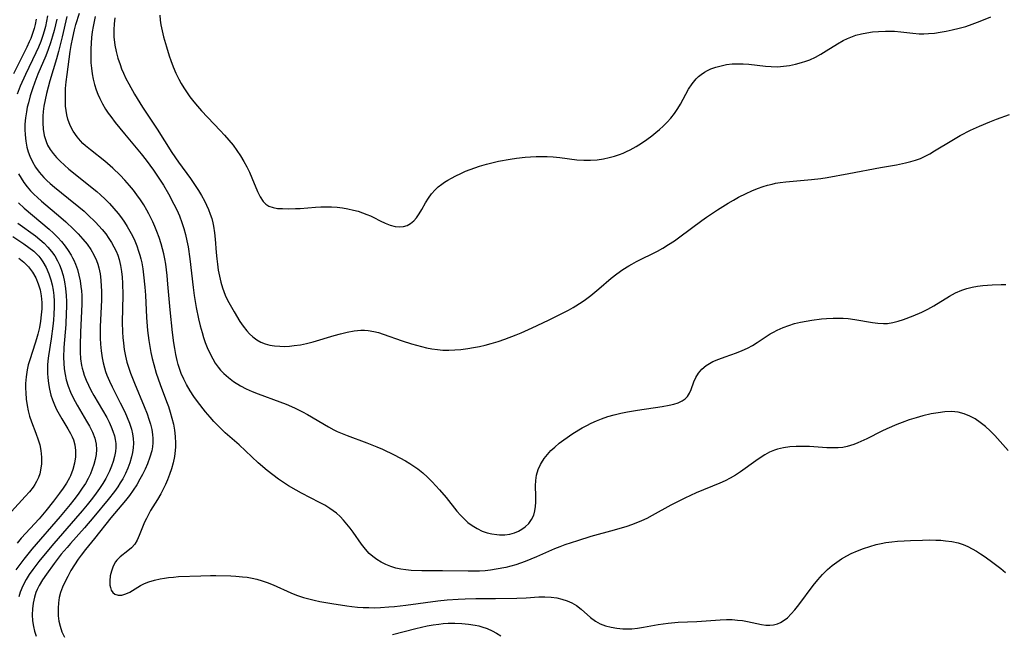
# Model space of a CAD drawing. Header units: inches. Extents: x 1073367 to 1082519, y 1569854 to 1574957.
# Tile 513 of 565: x 1080674 to 1080941, y 1573442 to 1573608. Entities that reach past the tile are written whole.
import ezdxf

# ---------------------------------------------------------------- set-up
doc = ezdxf.new("R2010")
doc.units = ezdxf.units.IN
doc.header["$MEASUREMENT"] = 0
doc.layers.add('CGG_CurvaNivelLidar_v1', color=7, linetype='Continuous', lineweight=30, true_color=0x008008)

msp = doc.modelspace()

# ---------------------------------------------------------------- linework, layer by layer
at = {"layer": 'CGG_CurvaNivelLidar_v1'}
for points in [[(1080681.3977, 1573609.3025, 74.5), (1080681.1433, 1573607.8502, 74.5), (1080680.834, 1573606.4037, 74.5), (1080680.5227, 1573605.1713, 74.5), (1080680.1656, 1573603.9499, 74.5), (1080679.5941, 1573602.2957, 74.5), (1080678.9688, 1573600.7581, 74.5), (1080678.2808, 1573599.2427, 74.5), (1080675.4397, 1573593.4096, 74.5), (1080674.0371, 1573590.2102, 74.5), (1080673.1842, 1573588.0642, 74.5)], [(1080686.6839, 1573609.1437, 75.5), (1080685.3606, 1573603.6011, 75.5), (1080684.3661, 1573599.6692, 75.5), (1080683.8245, 1573597.6568, 75.5), (1080682.082, 1573591.7029, 75.5), (1080681.1589, 1573588.2778, 75.5), (1080680.7475, 1573586.5484, 75.5), (1080680.4143, 1573584.8217, 75.5), (1080680.2204, 1573583.3595, 75.5), (1080680.1299, 1573582.0864, 75.5), (1080680.117, 1573580.3161, 75.5), (1080680.2427, 1573578.5756, 75.5), (1080680.5291, 1573576.8829, 75.5), (1080681.0116, 1573575.2601, 75.5), (1080681.4497, 1573574.2582, 75.5), (1080682.1299, 1573573.0826, 75.5), (1080682.9388, 1573571.9662, 75.5), (1080683.8497, 1573570.8985, 75.5), (1080684.8416, 1573569.871, 75.5), (1080686.0021, 1573568.7823, 75.5), (1080687.2202, 1573567.7256, 75.5), (1080688.4805, 1573566.6938, 75.5), (1080692.6551, 1573563.4014, 75.5), (1080694.7449, 1573561.6771, 75.5), (1080695.7628, 1573560.7866, 75.5), (1080697.004, 1573559.6303, 75.5), (1080698.1979, 1573558.4313, 75.5), (1080699.4312, 1573557.0823, 75.5), (1080700.5942, 1573555.6797, 75.5), (1080701.4591, 1573554.5295, 75.5), (1080702.2751, 1573553.3473, 75.5), (1080703.0367, 1573552.1456, 75.5), (1080703.7482, 1573550.9165, 75.5), (1080704.4044, 1573549.6598, 75.5), (1080705.0357, 1573548.2934, 75.5), (1080705.6011, 1573546.8996, 75.5), (1080706.102, 1573545.482, 75.5), (1080706.425, 1573544.4353, 75.5), (1080706.7082, 1573543.3768, 75.5), (1080706.9408, 1573542.3439, 75.5), (1080707.2349, 1573540.7237, 75.5), (1080707.4652, 1573539.0859, 75.5), (1080707.7903, 1573535.7749, 75.5), (1080707.9391, 1573533.5455, 75.5), (1080708.2638, 1573527.5421, 75.5), (1080708.5518, 1573523.9422, 75.5), (1080708.8816, 1573521.3135, 75.5), (1080709.1469, 1573519.6657, 75.5), (1080709.4545, 1573518.0262, 75.5), (1080709.8061, 1573516.3966, 75.5), (1080710.2055, 1573514.7788, 75.5), (1080710.8967, 1573512.42, 75.5), (1080711.9745, 1573509.3218, 75.5), (1080713.6784, 1573504.7307, 75.5), (1080714.1581, 1573503.3617, 75.5), (1080714.6599, 1573501.8124, 75.5), (1080715.1085, 1573500.2551, 75.5), (1080715.5121, 1573498.5922, 75.5), (1080715.8297, 1573496.9236, 75.5), (1080716.0459, 1573495.2528, 75.5), (1080716.138, 1573493.4287, 75.5), (1080716.1128, 1573492.4568, 75.5), (1080716.0399, 1573491.4863, 75.5), (1080715.8162, 1573489.7996, 75.5), (1080715.4782, 1573488.1255, 75.5), (1080715.0259, 1573486.4733, 75.5), (1080714.5074, 1573484.9754, 75.5), (1080713.9129, 1573483.5006, 75.5), (1080713.345, 1573482.2247, 75.5), (1080712.7363, 1573480.9691, 75.5), (1080712.0847, 1573479.7398, 75.5), (1080711.1788, 1573478.187, 75.5), (1080709.3434, 1573475.1547, 75.5), (1080708.2098, 1573473.0553, 75.5), (1080707.7391, 1573472.0629, 75.5), (1080707.3167, 1573471.0747, 75.5), (1080706.2821, 1573468.3735, 75.5), (1080705.7261, 1573467.1417, 75.5), (1080705.0439, 1573466.0417, 75.5), (1080704.1737, 1573465.0919, 75.5), (1080703.1753, 1573464.2501, 75.5), (1080701.1051, 1573462.6168, 75.5), (1080700.1904, 1573461.6922, 75.5), (1080699.8461, 1573461.2424, 75.5), (1080699.1846, 1573460.0642, 75.5), (1080698.7186, 1573458.781, 75.5), (1080698.4268, 1573457.4539, 75.5), (1080698.301, 1573456.1435, 75.5), (1080698.3468, 1573454.9141, 75.5), (1080698.4545, 1573454.2948, 75.5), (1080698.6801, 1573453.6297, 75.5), (1080699.1044, 1573452.9529, 75.5), (1080699.6831, 1573452.4723, 75.5), (1080700.5514, 1573452.2065, 75.5), (1080701.5522, 1573452.2533, 75.5), (1080702.5998, 1573452.5688, 75.5), (1080703.6832, 1573453.0832, 75.5), (1080706.5697, 1573454.8369, 75.5), (1080707.6927, 1573455.406, 75.5), (1080708.903, 1573455.8856, 75.5), (1080710.3963, 1573456.3138, 75.5), (1080711.9653, 1573456.6455, 75.5), (1080713.0804, 1573456.8405, 75.5), (1080714.2178, 1573457.005, 75.5), (1080715.5662, 1573457.1501, 75.5), (1080716.9341, 1573457.2535, 75.5), (1080722.9622, 1573457.496, 75.5), (1080725.5919, 1573457.5653, 75.5), (1080726.9909, 1573457.5701, 75.5), (1080731.1067, 1573457.4763, 75.5), (1080732.4563, 1573457.3991, 75.5), (1080734.2178, 1573457.2446, 75.5), (1080735.5338, 1573457.0792, 75.5), (1080736.834, 1573456.86, 75.5), (1080738.1147, 1573456.5732, 75.5), (1080739.5542, 1573456.1497, 75.5), (1080740.968, 1573455.6423, 75.5), (1080742.5188, 1573455.006, 75.5), (1080747.3141, 1573452.8456, 75.5), (1080748.8606, 1573452.239, 75.5), (1080750.7365, 1573451.6427, 75.5), (1080752.1964, 1573451.2367, 75.5), (1080753.6752, 1573450.8676, 75.5), (1080755.1709, 1573450.5438, 75.5), (1080758.4902, 1573449.9786, 75.5), (1080762.4858, 1573449.3687, 75.5), (1080763.8992, 1573449.1789, 75.5), (1080765.4279, 1573449.0167, 75.5), (1080766.9636, 1573448.9043, 75.5), (1080768.5044, 1573448.8456, 75.5), (1080770.0521, 1573448.8436, 75.5), (1080771.6024, 1573448.8901, 75.5), (1080773.8507, 1573449.0252, 75.5), (1080775.3872, 1573449.1558, 75.5), (1080778.4584, 1573449.4966, 75.5), (1080787.1499, 1573450.6873, 75.5), (1080789.6705, 1573450.9401, 75.5), (1080792.6628, 1573451.1371, 75.5), (1080794.5432, 1573451.2188, 75.5), (1080797.4842, 1573451.2931, 75.5), (1080802.7505, 1573451.337, 75.5), (1080808.5294, 1573451.4315, 75.5), (1080811.0786, 1573451.5396, 75.5), (1080814.5181, 1573451.7442, 75.5), (1080816.199, 1573451.7812, 75.5), (1080817.8469, 1573451.7067, 75.5), (1080819.367, 1573451.4902, 75.5), (1080820.7999, 1573451.1531, 75.5), (1080822.1795, 1573450.6986, 75.5), (1080823.4885, 1573450.1229, 75.5), (1080824.7058, 1573449.4155, 75.5), (1080826.0243, 1573448.4022, 75.5), (1080828.5045, 1573446.187, 75.5), (1080829.8737, 1573445.1713, 75.5), (1080831.1861, 1573444.4686, 75.5), (1080832.6038, 1573443.9237, 75.5), (1080834.101, 1573443.5186, 75.5), (1080835.6565, 1573443.244, 75.5), (1080837.2527, 1573443.099, 75.5), (1080838.4779, 1573443.0804, 75.5), (1080839.6856, 1573443.1431, 75.5), (1080841.2928, 1573443.3294, 75.5), (1080842.9096, 1573443.5952, 75.5), (1080846.9013, 1573444.3243, 75.5), (1080849.571, 1573444.6726, 75.5), (1080852.2434, 1573444.8781, 75.5), (1080857.2941, 1573445.1033, 75.5), (1080863.6188, 1573445.5521, 75.5), (1080865.3816, 1573445.617, 75.5), (1080866.8881, 1573445.5978, 75.5), (1080868.3752, 1573445.4983, 75.5), (1080869.7138, 1573445.3331, 75.5), (1080871.022, 1573445.1034, 75.5), (1080874.8175, 1573444.2745, 75.5), (1080875.991, 1573444.1177, 75.5), (1080877.1428, 1573444.081, 75.5), (1080878.1365, 1573444.1773, 75.5), (1080879.167, 1573444.4372, 75.5), (1080879.9869, 1573444.7813, 75.5), (1080880.7677, 1573445.2332, 75.5), (1080881.88, 1573446.1016, 75.5), (1080882.9249, 1573447.1406, 75.5), (1080883.9298, 1573448.3011, 75.5), (1080884.9754, 1573449.6198, 75.5), (1080888.8643, 1573454.8444, 75.5), (1080890.0856, 1573456.358, 75.5), (1080891.3763, 1573457.8102, 75.5), (1080892.7487, 1573459.1768, 75.5), (1080893.9639, 1573460.2327, 75.5), (1080895.2397, 1573461.2114, 75.5), (1080896.5703, 1573462.1116, 75.5), (1080897.9536, 1573462.9274, 75.5), (1080899.1889, 1573463.5581, 75.5), (1080900.8225, 1573464.2769, 75.5), (1080902.498, 1573464.9075, 75.5), (1080904.2061, 1573465.4584, 75.5), (1080905.9403, 1573465.9309, 75.5), (1080907.2425, 1573466.2284, 75.5), (1080908.5558, 1573466.475, 75.5), (1080910.1452, 1573466.7005, 75.5), (1080911.7454, 1573466.865, 75.5), (1080913.4722, 1573466.9934, 75.5), (1080915.2024, 1573467.0831, 75.5), (1080918.4594, 1573467.1752, 75.5), (1080920.267, 1573467.1943, 75.5), (1080922.0592, 1573467.1719, 75.5), (1080923.3977, 1573467.1119, 75.5), (1080924.7201, 1573467.0075, 75.5), (1080926.4344, 1573466.7846, 75.5), (1080928.1025, 1573466.4166, 75.5), (1080929.4543, 1573465.9626, 75.5), (1080930.7718, 1573465.3905, 75.5), (1080931.937, 1573464.792, 75.5), (1080933.0824, 1573464.131, 75.5), (1080934.2107, 1573463.4191, 75.5), (1080935.413, 1573462.6049, 75.5), (1080937.4956, 1573461.1067, 75.5), (1080939.6704, 1573459.4294, 75.5), (1080940.9462, 1573458.3904, 75.5)], [(1080941.7116, 1573491.4211, 76), (1080938.0449, 1573495.5131, 76), (1080936.7995, 1573496.7865, 76), (1080935.4984, 1573497.9778, 76), (1080934.1376, 1573499.0638, 76), (1080932.7455, 1573499.9973, 76), (1080931.2974, 1573500.7858, 76), (1080929.7985, 1573501.4045, 76), (1080928.1391, 1573501.8356, 76), (1080926.3726, 1573501.9969, 76), (1080924.5612, 1573501.9312, 76), (1080922.7179, 1573501.7052, 76), (1080920.8524, 1573501.3699, 76), (1080918.6091, 1573500.8654, 76), (1080916.7537, 1573500.3526, 76), (1080914.9065, 1573499.7645, 76), (1080912.9811, 1573499.0791, 76), (1080911.5635, 1573498.5271, 76), (1080908.7747, 1573497.3217, 76), (1080907.4252, 1573496.6793, 76), (1080903.3568, 1573494.6365, 76), (1080900.9425, 1573493.5122, 76), (1080899.8809, 1573493.0881, 76), (1080898.9571, 1573492.7736, 76), (1080898.0217, 1573492.5213, 76), (1080896.8554, 1573492.3109, 76), (1080895.6684, 1573492.1961, 76), (1080894.1085, 1573492.1593, 76), (1080892.5281, 1573492.2106, 76), (1080887.8387, 1573492.5201, 76), (1080886.0594, 1573492.5796, 76), (1080884.29, 1573492.5643, 76), (1080882.5423, 1573492.4518, 76), (1080880.8298, 1573492.2122, 76), (1080879.1684, 1573491.8068, 76), (1080878.3762, 1573491.5337, 76), (1080877.0534, 1573490.9593, 76), (1080875.7687, 1573490.2759, 76), (1080874.5163, 1573489.5079, 76), (1080873.292, 1573488.6751, 76), (1080869.2032, 1573485.6684, 76), (1080867.7856, 1573484.7395, 76), (1080866.3786, 1573483.9461, 76), (1080864.9711, 1573483.2496, 76), (1080863.5293, 1573482.6017, 76), (1080857.1147, 1573479.9366, 76), (1080854.1211, 1573478.5675, 76), (1080851.8969, 1573477.4526, 76), (1080850.2864, 1573476.594, 76), (1080845.2231, 1573473.7868, 76), (1080843.7756, 1573473.0452, 76), (1080842.3079, 1573472.3542, 76), (1080840.8144, 1573471.7298, 76), (1080839.5997, 1573471.287, 76), (1080838.3691, 1573470.8824, 76), (1080834.9252, 1573469.8671, 76), (1080828.638, 1573468.1331, 76), (1080824.9957, 1573467.0049, 76), (1080821.5911, 1573465.8734, 76), (1080820.1876, 1573465.3547, 76), (1080818.8005, 1573464.7975, 76), (1080813.936, 1573462.6425, 76), (1080812.3981, 1573461.9795, 76), (1080810.8447, 1573461.3573, 76), (1080809.5793, 1573460.9008, 76), (1080808.2991, 1573460.4888, 76), (1080806.9511, 1573460.11, 76), (1080805.5898, 1573459.7782, 76), (1080802.945, 1573459.2592, 76), (1080801.4526, 1573459.04, 76), (1080799.9523, 1573458.8739, 76), (1080798.4459, 1573458.7626, 76), (1080796.8973, 1573458.7064, 76), (1080795.3452, 1573458.6967, 76), (1080788.4145, 1573458.8538, 76), (1080782.796, 1573458.8514, 76), (1080779.9414, 1573458.9421, 76), (1080778.5388, 1573459.0673, 76), (1080777.1437, 1573459.2769, 76), (1080775.7788, 1573459.5777, 76), (1080774.4526, 1573459.9769, 76), (1080773.114, 1573460.5084, 76), (1080771.8324, 1573461.1461, 76), (1080770.6508, 1573461.8595, 76), (1080769.5443, 1573462.6776, 76), (1080768.59, 1573463.5472, 76), (1080767.9829, 1573464.1899, 76), (1080767.2086, 1573465.1116, 76), (1080766.4741, 1573466.0803, 76), (1080764.2447, 1573469.2846, 76), (1080763.4215, 1573470.414, 76), (1080762.5573, 1573471.5114, 76), (1080761.6403, 1573472.5619, 76), (1080760.6871, 1573473.5258, 76), (1080759.6731, 1573474.4254, 76), (1080758.7925, 1573475.1153, 76), (1080757.8745, 1573475.7592, 76), (1080756.529, 1573476.5936, 76), (1080755.1355, 1573477.3673, 76), (1080750.2508, 1573479.8668, 76), (1080748.7455, 1573480.6773, 76), (1080746.7062, 1573481.8766, 76), (1080745.3549, 1573482.7529, 76), (1080744.0297, 1573483.6706, 76), (1080742.4738, 1573484.8135, 76), (1080740.957, 1573486.0087, 76), (1080738.4884, 1573488.1482, 76), (1080733.3016, 1573492.9753, 76), (1080729.5831, 1573496.287, 76), (1080727.584, 1573498.1919, 76), (1080726.4958, 1573499.3267, 76), (1080725.4439, 1573500.4956, 76), (1080724.2407, 1573501.9248, 76), (1080722.0662, 1573504.7129, 76), (1080721.0908, 1573506.0613, 76), (1080720.0239, 1573507.6629, 76), (1080719.0522, 1573509.3147, 76), (1080718.3136, 1573510.7838, 76), (1080717.6682, 1573512.2957, 76), (1080717.1681, 1573513.6958, 76), (1080716.8404, 1573514.7885, 76), (1080716.5551, 1573515.8965, 76), (1080716.213, 1573517.475, 76), (1080715.9241, 1573519.0724, 76), (1080715.6734, 1573520.6835, 76), (1080715.3048, 1573523.4595, 76), (1080714.6614, 1573529.5651, 76), (1080714.0604, 1573536.5322, 76), (1080713.8261, 1573538.9209, 76), (1080713.4363, 1573541.9467, 76), (1080713.1801, 1573543.4455, 76), (1080712.8976, 1573544.8055, 76), (1080712.5686, 1573546.1536, 76), (1080712.1936, 1573547.4888, 76), (1080711.6446, 1573549.1841, 76), (1080711.0299, 1573550.8571, 76), (1080710.5128, 1573552.1379, 76), (1080709.958, 1573553.4027, 76), (1080708.8768, 1573555.5971, 76), (1080708.3075, 1573556.6443, 76), (1080707.4795, 1573558.0588, 76), (1080706.5988, 1573559.4411, 76), (1080705.6621, 1573560.7865, 76), (1080704.6823, 1573562.0704, 76), (1080703.6521, 1573563.3168, 76), (1080702.3865, 1573564.7381, 76), (1080701.0695, 1573566.1136, 76), (1080699.0758, 1573568.0251, 76), (1080696.9347, 1573569.8737, 76), (1080693.0492, 1573572.9323, 76), (1080691.7349, 1573574.0427, 76), (1080691.0272, 1573574.7029, 76), (1080690.3562, 1573575.3899, 76), (1080689.4257, 1573576.487, 76), (1080688.4103, 1573577.9885, 76), (1080687.5821, 1573579.5932, 76), (1080686.9486, 1573581.2838, 76), (1080686.6456, 1573582.441, 76), (1080686.4338, 1573583.6246, 76), (1080686.3131, 1573584.7668, 76), (1080686.2541, 1573585.9254, 76), (1080686.2493, 1573587.7402, 76), (1080686.3281, 1573589.5779, 76), (1080686.4774, 1573591.4291, 76), (1080686.704, 1573593.414, 76), (1080687.5745, 1573599.6034, 76), (1080687.8494, 1573601.2707, 76), (1080688.2629, 1573603.4336, 76), (1080688.7273, 1573605.4596, 76), (1080689.131, 1573606.9844, 76), (1080690.0513, 1573610.004, 76)], [(1080694.3029, 1573609.1427, 76.5), (1080693.7576, 1573606.3714, 76.5), (1080693.5314, 1573604.9119, 76.5), (1080693.3533, 1573603.4469, 76.5), (1080693.2248, 1573601.8985, 76.5), (1080693.1528, 1573600.3481, 76.5), (1080693.1413, 1573598.106, 76.5), (1080693.2003, 1573596.597, 76.5), (1080693.3208, 1573595.0972, 76.5), (1080693.511, 1573593.6108, 76.5), (1080693.7829, 1573592.1321, 76.5), (1080694.139, 1573590.6768, 76.5), (1080694.5851, 1573589.2506, 76.5), (1080695.0442, 1573588.053, 76.5), (1080695.5647, 1573586.8794, 76.5), (1080696.3085, 1573585.4102, 76.5), (1080697.1424, 1573583.9863, 76.5), (1080697.8917, 1573582.8645, 76.5), (1080698.5327, 1573581.9772, 76.5), (1080699.7285, 1573580.4123, 76.5), (1080702.2415, 1573577.3301, 76.5), (1080706.8049, 1573571.8992, 76.5), (1080708.1635, 1573570.1831, 76.5), (1080710.1353, 1573567.4788, 76.5), (1080711.9521, 1573564.7629, 76.5), (1080712.7991, 1573563.4127, 76.5), (1080714.1817, 1573561.0556, 76.5), (1080715.6738, 1573558.2712, 76.5), (1080716.4593, 1573556.6624, 76.5), (1080717.1832, 1573555.0306, 76.5), (1080717.8508, 1573553.302, 76.5), (1080718.3953, 1573551.5988, 76.5), (1080718.8269, 1573549.9793, 76.5), (1080719.1968, 1573548.3395, 76.5), (1080719.5144, 1573546.6833, 76.5), (1080719.9994, 1573543.4585, 76.5), (1080720.8799, 1573535.6514, 76.5), (1080721.1744, 1573533.4522, 76.5), (1080721.7125, 1573530.1999, 76.5), (1080722.3218, 1573527.178, 76.5), (1080722.7706, 1573525.2895, 76.5), (1080723.2765, 1573523.4243, 76.5), (1080723.6933, 1573522.0635, 76.5), (1080724.1523, 1573520.7242, 76.5), (1080724.6612, 1573519.4122, 76.5), (1080725.3777, 1573517.8214, 76.5), (1080726.1857, 1573516.2919, 76.5), (1080726.8756, 1573515.1614, 76.5), (1080727.6339, 1573514.0855, 76.5), (1080728.3192, 1573513.2472, 76.5), (1080729.1704, 1573512.3462, 76.5), (1080730.4435, 1573511.2155, 76.5), (1080731.8191, 1573510.1909, 76.5), (1080733.7372, 1573508.994, 76.5), (1080735.2721, 1573508.1837, 76.5), (1080736.8571, 1573507.4479, 76.5), (1080738.4805, 1573506.7767, 76.5), (1080744.3442, 1573504.6361, 76.5), (1080746.0477, 1573503.9828, 76.5), (1080748.3431, 1573503.0153, 76.5), (1080750.5145, 1573501.9466, 76.5), (1080751.8857, 1573501.1921, 76.5), (1080757.5064, 1573497.8453, 76.5), (1080759.0046, 1573497.0372, 76.5), (1080759.9001, 1573496.6038, 76.5), (1080760.8102, 1573496.1988, 76.5), (1080762.5645, 1573495.4967, 76.5), (1080767.9362, 1573493.5627, 76.5), (1080770.6137, 1573492.4839, 76.5), (1080772.2127, 1573491.7802, 76.5), (1080775.3654, 1573490.2724, 76.5), (1080776.8834, 1573489.4838, 76.5), (1080778.3756, 1573488.6569, 76.5), (1080779.5425, 1573487.9632, 76.5), (1080780.681, 1573487.2303, 76.5), (1080781.7831, 1573486.4473, 76.5), (1080783.1243, 1573485.3661, 76.5), (1080784.4027, 1573484.2028, 76.5), (1080785.6263, 1573482.9727, 76.5), (1080787.626, 1573480.7537, 76.5), (1080789.3855, 1573478.6668, 76.5), (1080792.3191, 1573475.0323, 76.5), (1080793.314, 1573473.8804, 76.5), (1080794.2944, 1573472.8851, 76.5), (1080795.3353, 1573471.967, 76.5), (1080796.4327, 1573471.1354, 76.5), (1080797.7943, 1573470.2835, 76.5), (1080799.2224, 1573469.5916, 76.5), (1080800.5118, 1573469.1381, 76.5), (1080801.8301, 1573468.8208, 76.5), (1080803.1608, 1573468.638, 76.5), (1080803.9184, 1573468.5946, 76.5), (1080805.3055, 1573468.62, 76.5), (1080806.659, 1573468.7886, 76.5), (1080807.9548, 1573469.1187, 76.5), (1080808.9967, 1573469.5428, 76.5), (1080809.9664, 1573470.0893, 76.5), (1080810.8506, 1573470.7477, 76.5), (1080811.793, 1573471.6916, 76.5), (1080812.5628, 1573472.7696, 76.5), (1080813.1305, 1573473.9658, 76.5), (1080813.4405, 1573475.0851, 76.5), (1080813.6142, 1573476.2649, 76.5), (1080813.691, 1573477.4867, 76.5), (1080813.6978, 1573479.0313, 76.5), (1080813.6168, 1573481.875, 76.5), (1080813.6745, 1573483.2897, 76.5), (1080813.91, 1573484.7931, 76.5), (1080814.3329, 1573486.2602, 76.5), (1080814.9434, 1573487.667, 76.5), (1080815.2109, 1573488.154, 76.5), (1080815.9628, 1573489.2991, 76.5), (1080816.8338, 1573490.3864, 76.5), (1080817.8035, 1573491.4198, 76.5), (1080818.8566, 1573492.4004, 76.5), (1080820.0686, 1573493.3998, 76.5), (1080821.2674, 1573494.3024, 76.5), (1080823.7747, 1573496.0178, 76.5), (1080826.2724, 1573497.5662, 76.5), (1080827.4986, 1573498.2613, 76.5), (1080828.7511, 1573498.9069, 76.5), (1080830.1218, 1573499.5261, 76.5), (1080831.5257, 1573500.0734, 76.5), (1080833.2384, 1573500.6378, 76.5), (1080834.9801, 1573501.1243, 76.5), (1080836.7402, 1573501.5516, 76.5), (1080838.5819, 1573501.9453, 76.5), (1080841.2623, 1573502.4145, 76.5), (1080847.9648, 1573503.3659, 76.5), (1080849.7958, 1573503.7056, 76.5), (1080851.09, 1573504.0191, 76.5), (1080852.2858, 1573504.4078, 76.5), (1080853.3551, 1573504.8993, 76.5), (1080854.1689, 1573505.4419, 76.5), (1080854.8322, 1573506.0956, 76.5), (1080855.3858, 1573506.9672, 76.5), (1080855.7995, 1573507.948, 76.5), (1080856.5386, 1573510.0849, 76.5), (1080857.0686, 1573511.2737, 76.5), (1080857.7547, 1573512.4116, 76.5), (1080858.6811, 1573513.5091, 76.5), (1080859.8231, 1573514.4714, 76.5), (1080860.7316, 1573515.0424, 76.5), (1080861.7118, 1573515.5479, 76.5), (1080863.305, 1573516.2385, 76.5), (1080864.9826, 1573516.8644, 76.5), (1080868.1112, 1573517.9601, 76.5), (1080869.5796, 1573518.5488, 76.5), (1080871.0226, 1573519.2108, 76.5), (1080872.4263, 1573519.9538, 76.5), (1080873.6503, 1573520.6948, 76.5), (1080877.2386, 1573523.0473, 76.5), (1080878.1118, 1573523.57, 76.5), (1080879.1162, 1573524.1062, 76.5), (1080880.7237, 1573524.8187, 76.5), (1080882.2519, 1573525.3767, 76.5), (1080883.8204, 1573525.8549, 76.5), (1080885.4215, 1573526.2545, 76.5), (1080886.9586, 1573526.5604, 76.5), (1080888.5122, 1573526.8094, 76.5), (1080891.1172, 1573527.1239, 76.5), (1080892.4238, 1573527.2342, 76.5), (1080894.2432, 1573527.3299, 76.5), (1080895.6094, 1573527.3533, 76.5), (1080896.9686, 1573527.3263, 76.5), (1080898.318, 1573527.2378, 76.5), (1080900.1198, 1573527.0126, 76.5), (1080904.9247, 1573526.1421, 76.5), (1080906.4173, 1573525.9411, 76.5), (1080907.8993, 1573525.8616, 76.5), (1080908.4509, 1573525.8744, 76.5), (1080909.0041, 1573525.9147, 76.5), (1080910.4417, 1573526.1362, 76.5), (1080911.8735, 1573526.4934, 76.5), (1080913.3032, 1573526.9496, 76.5), (1080915.9238, 1573527.9437, 76.5), (1080918.2906, 1573528.9837, 76.5), (1080919.9251, 1573529.8076, 76.5), (1080921.5306, 1573530.6996, 76.5), (1080925.7844, 1573533.2637, 76.5), (1080927.4328, 1573534.1747, 76.5), (1080929.1017, 1573534.9358, 76.5), (1080930.4942, 1573535.4114, 76.5), (1080931.9232, 1573535.7676, 76.5), (1080933.3407, 1573536.0131, 76.5), (1080934.7768, 1573536.185, 76.5), (1080937.3869, 1573536.3885, 76.5), (1080939.8151, 1573536.4705, 76.5), (1080941.0749, 1573536.4655, 76.5)], [(1080699.6176, 1573608.796, 77), (1080699.4358, 1573607.1591, 77), (1080699.3598, 1573605.5113, 77), (1080699.4177, 1573603.5733, 77), (1080699.6902, 1573601.3737, 77), (1080700.049, 1573599.5931, 77), (1080700.5107, 1573597.8271, 77), (1080701.0667, 1573596.0815, 77), (1080701.4938, 1573594.9206, 77), (1080701.965, 1573593.7745, 77), (1080702.6565, 1573592.283, 77), (1080703.4102, 1573590.8151, 77), (1080704.9712, 1573588.0483, 77), (1080707.1496, 1573584.5214, 77), (1080711.114, 1573578.5809, 77), (1080715.1172, 1573572.2818, 77), (1080716.9418, 1573569.5913, 77), (1080720.184, 1573565.1488, 77), (1080721.4671, 1573563.3027, 77), (1080722.34, 1573561.9489, 77), (1080723.1655, 1573560.5705, 77), (1080723.9329, 1573559.1651, 77), (1080724.5205, 1573557.9686, 77), (1080725.0548, 1573556.7522, 77), (1080725.5312, 1573555.5165, 77), (1080725.9153, 1573554.3506, 77), (1080726.2335, 1573553.1664, 77), (1080726.4257, 1573552.256, 77), (1080726.6895, 1573550.5002, 77), (1080726.8621, 1573548.7189, 77), (1080727.116, 1573545.1127, 77), (1080727.2681, 1573543.4108, 77), (1080727.4432, 1573541.9295, 77), (1080727.6889, 1573540.3141, 77), (1080727.9948, 1573538.7131, 77), (1080728.3675, 1573537.133, 77), (1080728.8172, 1573535.5819, 77), (1080729.5643, 1573533.5739, 77), (1080730.0251, 1573532.5584, 77), (1080730.5247, 1573531.5618, 77), (1080731.2232, 1573530.2834, 77), (1080731.9564, 1573529.0285, 77), (1080733.5569, 1573526.444, 77), (1080734.4377, 1573525.1435, 77), (1080735.3807, 1573523.9229, 77), (1080736.1714, 1573523.0547, 77), (1080737.0183, 1573522.2653, 77), (1080738.0917, 1573521.452, 77), (1080739.2494, 1573520.7922, 77), (1080740.4099, 1573520.3346, 77), (1080741.6344, 1573520.0139, 77), (1080742.9084, 1573519.8096, 77), (1080744.3466, 1573519.7, 77), (1080745.6439, 1573519.6873, 77), (1080746.9586, 1573519.7466, 77), (1080748.2839, 1573519.876, 77), (1080749.9431, 1573520.1331, 77), (1080751.6029, 1573520.4811, 77), (1080753.4303, 1573520.9499, 77), (1080759.0405, 1573522.6041, 77), (1080760.8003, 1573523.0943, 77), (1080762.6477, 1573523.541, 77), (1080764.4875, 1573523.8737, 77), (1080766.3192, 1573524.0409, 77), (1080767.2935, 1573524.0426, 77), (1080768.2631, 1573523.9772, 77), (1080769.8454, 1573523.7225, 77), (1080771.1038, 1573523.4028, 77), (1080772.3552, 1573523.0096, 77), (1080777.5192, 1573521.1443, 77), (1080780.0069, 1573520.3498, 77), (1080781.3625, 1573519.9681, 77), (1080784.0709, 1573519.3219, 77), (1080785.5594, 1573519.0418, 77), (1080787.0542, 1573518.8266, 77), (1080788.5545, 1573518.6921, 77), (1080790.1723, 1573518.6519, 77), (1080791.7935, 1573518.7074, 77), (1080793.4155, 1573518.844, 77), (1080795.2561, 1573519.0831, 77), (1080796.8636, 1573519.3541, 77), (1080798.4659, 1573519.6767, 77), (1080800.0333, 1573520.0416, 77), (1080801.5914, 1573520.4531, 77), (1080803.4769, 1573521.0182, 77), (1080805.3451, 1573521.644, 77), (1080808.372, 1573522.7916, 77), (1080809.7616, 1573523.3786, 77), (1080812.767, 1573524.7186, 77), (1080817.1364, 1573526.7625, 77), (1080819.8704, 1573528.1045, 77), (1080822.5441, 1573529.521, 77), (1080823.8065, 1573530.2488, 77), (1080826.2642, 1573531.7977, 77), (1080827.1742, 1573532.4219, 77), (1080828.594, 1573533.4684, 77), (1080830.7419, 1573535.2457, 77), (1080834.1495, 1573538.1811, 77), (1080835.6875, 1573539.3731, 77), (1080837.278, 1573540.4938, 77), (1080838.922, 1573541.5335, 77), (1080839.7182, 1573541.9933, 77), (1080840.9948, 1573542.6813, 77), (1080846.6878, 1573545.5371, 77), (1080848.1118, 1573546.3201, 77), (1080849.6954, 1573547.2784, 77), (1080851.2438, 1573548.3002, 77), (1080852.7621, 1573549.3733, 77), (1080858.6896, 1573553.8242, 77), (1080859.9799, 1573554.7315, 77), (1080862.9325, 1573556.694, 77), (1080865.8239, 1573558.5057, 77), (1080867.2322, 1573559.3412, 77), (1080868.6586, 1573560.1374, 77), (1080870.6977, 1573561.1664, 77), (1080872.2074, 1573561.8459, 77), (1080873.7384, 1573562.4638, 77), (1080875.2903, 1573563.013, 77), (1080876.4952, 1573563.381, 77), (1080877.7125, 1573563.6984, 77), (1080878.6329, 1573563.8999, 77), (1080879.9072, 1573564.1225, 77), (1080881.4644, 1573564.3207, 77), (1080888.4254, 1573564.8986, 77), (1080890.9609, 1573565.2289, 77), (1080892.6118, 1573565.4915, 77), (1080898.5092, 1573566.5535, 77), (1080907.1118, 1573568.1765, 77), (1080911.4477, 1573568.9432, 77), (1080913.9098, 1573569.4376, 77), (1080915.275, 1573569.7727, 77), (1080916.6124, 1573570.1696, 77), (1080917.9144, 1573570.6498, 77), (1080919.2053, 1573571.2431, 77), (1080920.4664, 1573571.9178, 77), (1080921.7678, 1573572.6796, 77), (1080926.4169, 1573575.5309, 77), (1080928.7143, 1573576.8555, 77), (1080931.4657, 1573578.2877, 77), (1080933.9203, 1573579.4113, 77), (1080936.7484, 1573580.5637, 77), (1080938.5328, 1573581.2396, 77), (1080942.0828, 1573582.5058, 77)], [(1080711.8487, 1573609.4444, 77.5), (1080711.9519, 1573608.1634, 77.5), (1080712.1281, 1573606.8727, 77.5), (1080712.4449, 1573605.2155, 77.5), (1080712.8476, 1573603.5569, 77.5), (1080713.6175, 1573600.9298, 77.5), (1080714.4202, 1573598.4127, 77.5), (1080714.8237, 1573597.2121, 77.5), (1080715.4679, 1573595.4721, 77.5), (1080716.1927, 1573593.7643, 77.5), (1080717.017, 1573592.0828, 77.5), (1080717.6474, 1573590.9139, 77.5), (1080718.3177, 1573589.7669, 77.5), (1080719.0346, 1573588.6472, 77.5), (1080719.9936, 1573587.3043, 77.5), (1080721.0187, 1573586.0029, 77.5), (1080722.0661, 1573584.7667, 77.5), (1080723.1492, 1573583.5542, 77.5), (1080728.2102, 1573578.2222, 77.5), (1080729.4119, 1573576.9096, 77.5), (1080730.5768, 1573575.5717, 77.5), (1080731.6853, 1573574.2137, 77.5), (1080732.7293, 1573572.8159, 77.5), (1080733.7214, 1573571.3244, 77.5), (1080734.6268, 1573569.7895, 77.5), (1080735.3926, 1573568.3359, 77.5), (1080736.0981, 1573566.8699, 77.5), (1080736.7548, 1573565.4082, 77.5), (1080738.3441, 1573561.6683, 77.5), (1080739.0385, 1573560.2359, 77.5), (1080739.8489, 1573559.0005, 77.5), (1080740.5667, 1573558.2627, 77.5), (1080741.3962, 1573557.7062, 77.5), (1080742.5138, 1573557.3034, 77.5), (1080743.7614, 1573557.1033, 77.5), (1080745.1163, 1573557.0197, 77.5), (1080746.8128, 1573556.987, 77.5), (1080748.5985, 1573557.0195, 77.5), (1080749.8732, 1573557.0866, 77.5), (1080754.0151, 1573557.3993, 77.5), (1080755.4752, 1573557.4826, 77.5), (1080756.9392, 1573557.5227, 77.5), (1080758.4019, 1573557.5025, 77.5), (1080759.8756, 1573557.4058, 77.5), (1080761.3371, 1573557.2327, 77.5), (1080762.7803, 1573556.9854, 77.5), (1080764.3192, 1573556.6358, 77.5), (1080765.5499, 1573556.2964, 77.5), (1080766.7512, 1573555.9102, 77.5), (1080767.9158, 1573555.4759, 77.5), (1080768.9034, 1573555.0535, 77.5), (1080769.8524, 1573554.5983, 77.5), (1080771.5213, 1573553.72, 77.5), (1080772.895, 1573553.0574, 77.5), (1080774.2731, 1573552.5202, 77.5), (1080775.642, 1573552.1665, 77.5), (1080776.792, 1573552.059, 77.5), (1080777.9021, 1573552.1693, 77.5), (1080778.8561, 1573552.4813, 77.5), (1080779.748, 1573552.9781, 77.5), (1080780.6221, 1573553.6873, 77.5), (1080781.4076, 1573554.5501, 77.5), (1080782.1524, 1573555.6108, 77.5), (1080782.8347, 1573556.7661, 77.5), (1080783.8468, 1573558.5869, 77.5), (1080784.6112, 1573559.8254, 77.5), (1080785.4738, 1573561.0188, 77.5), (1080786.4529, 1573562.132, 77.5), (1080787.2977, 1573562.9162, 77.5), (1080788.2126, 1573563.6382, 77.5), (1080789.0139, 1573564.1943, 77.5), (1080789.9112, 1573564.7592, 77.5), (1080790.8406, 1573565.2952, 77.5), (1080792.0877, 1573565.9533, 77.5), (1080793.3723, 1573566.5709, 77.5), (1080794.6882, 1573567.1491, 77.5), (1080797.2101, 1573568.1204, 77.5), (1080798.4986, 1573568.5526, 77.5), (1080800.3268, 1573569.0941, 77.5), (1080802.1794, 1573569.5645, 77.5), (1080803.6383, 1573569.8835, 77.5), (1080806.7784, 1573570.4521, 77.5), (1080808.4565, 1573570.6956, 77.5), (1080810.8047, 1573570.9571, 77.5), (1080812.3112, 1573571.0775, 77.5), (1080813.8162, 1573571.1585, 77.5), (1080815.3181, 1573571.1954, 77.5), (1080816.8152, 1573571.1812, 77.5), (1080818.3988, 1573571.1002, 77.5), (1080820.2285, 1573570.9134, 77.5), (1080824.8016, 1573570.2829, 77.5), (1080826.6868, 1573570.1382, 77.5), (1080828.5725, 1573570.1283, 77.5), (1080830.3369, 1573570.2628, 77.5), (1080832.0877, 1573570.5315, 77.5), (1080833.5459, 1573570.8555, 77.5), (1080834.9874, 1573571.2593, 77.5), (1080836.4096, 1573571.7356, 77.5), (1080837.3662, 1573572.1008, 77.5), (1080838.3096, 1573572.5011, 77.5), (1080839.3158, 1573572.9787, 77.5), (1080840.8881, 1573573.8361, 77.5), (1080842.3582, 1573574.754, 77.5), (1080843.786, 1573575.7437, 77.5), (1080845.1725, 1573576.7926, 77.5), (1080846.21, 1573577.6353, 77.5), (1080847.2194, 1573578.5065, 77.5), (1080848.1971, 1573579.4059, 77.5), (1080849.2559, 1573580.4574, 77.5), (1080850.2541, 1573581.5548, 77.5), (1080851.2679, 1573582.8269, 77.5), (1080852.1838, 1573584.1603, 77.5), (1080852.9046, 1573585.369, 77.5), (1080855.1146, 1573589.4157, 77.5), (1080856.0566, 1573590.894, 77.5), (1080857.1309, 1573592.2262, 77.5), (1080857.7835, 1573592.8584, 77.5), (1080858.4895, 1573593.4298, 77.5), (1080859.3795, 1573594.0226, 77.5), (1080860.2337, 1573594.4881, 77.5), (1080861.1284, 1573594.8925, 77.5), (1080862.4968, 1573595.3852, 77.5), (1080863.9201, 1573595.7712, 77.5), (1080865.3835, 1573596.0573, 77.5), (1080866.8859, 1573596.2446, 77.5), (1080868.4081, 1573596.3214, 77.5), (1080869.9143, 1573596.2833, 77.5), (1080871.4281, 1573596.1608, 77.5), (1080875.9664, 1573595.633, 77.5), (1080877.4799, 1573595.5183, 77.5), (1080879.1471, 1573595.4977, 77.5), (1080880.8132, 1573595.611, 77.5), (1080882.4672, 1573595.8425, 77.5), (1080884.1033, 1573596.1775, 77.5), (1080885.7144, 1573596.6079, 77.5), (1080886.8452, 1573596.974, 77.5), (1080887.9537, 1573597.3989, 77.5), (1080889.4533, 1573598.0998, 77.5), (1080890.9118, 1573598.9002, 77.5), (1080892.3406, 1573599.7655, 77.5), (1080895.4123, 1573601.7037, 77.5), (1080896.9786, 1573602.5984, 77.5), (1080898.1758, 1573603.1861, 77.5), (1080899.0192, 1573603.541, 77.5), (1080900.431, 1573604.026, 77.5), (1080901.9186, 1573604.4135, 77.5), (1080903.4352, 1573604.7072, 77.5), (1080904.9724, 1573604.922, 77.5), (1080906.5228, 1573605.0681, 77.5), (1080908.4547, 1573605.159, 77.5), (1080909.6891, 1573605.1581, 77.5), (1080910.9219, 1573605.1075, 77.5), (1080912.582, 1573604.9642, 77.5), (1080915.8902, 1573604.5893, 77.5), (1080917.5437, 1573604.4564, 77.5), (1080918.8194, 1573604.4222, 77.5), (1080920.0947, 1573604.463, 77.5), (1080921.6906, 1573604.6081, 77.5), (1080923.2848, 1573604.8358, 77.5), (1080924.8771, 1573605.125, 77.5), (1080926.4666, 1573605.4588, 77.5), (1080928.4429, 1573605.9318, 77.5), (1080930.2157, 1573606.4444, 77.5), (1080931.9732, 1573607.0298, 77.5), (1080934.0953, 1573607.8164, 77.5), (1080936.9755, 1573608.9921, 77.5)], [(1080678.3015, 1573608.4061, 74), (1080678.0404, 1573606.9494, 74), (1080677.7724, 1573605.8515, 74), (1080677.4478, 1573604.7565, 74), (1080676.8717, 1573603.1621, 74), (1080676.4732, 1573602.2153, 74), (1080675.8231, 1573600.8096, 74), (1080672.1801, 1573593.5531, 74)], [(1080683.9555, 1573608.391, 75), (1080683.6066, 1573606.8447, 75), (1080683.2257, 1573605.3056, 75), (1080682.806, 1573603.7775, 75), (1080682.2378, 1573601.9526, 75), (1080681.5981, 1573600.1529, 75), (1080680.9282, 1573598.4752, 75), (1080678.8034, 1573593.4919, 75), (1080677.9683, 1573591.3212, 75), (1080677.3263, 1573589.4688, 75), (1080676.7435, 1573587.605, 75), (1080676.2263, 1573585.7336, 75), (1080675.932, 1573584.5095, 75), (1080675.6856, 1573583.2815, 75), (1080675.4484, 1573581.6173, 75), (1080675.3167, 1573579.9494, 75), (1080675.2848, 1573578.4659, 75), (1080675.3355, 1573576.9913, 75), (1080675.5023, 1573575.3393, 75), (1080675.8034, 1573573.7187, 75), (1080676.1576, 1573572.4479, 75), (1080676.6125, 1573571.211, 75), (1080677.3239, 1573569.71, 75), (1080678.1764, 1573568.276, 75), (1080679.161, 1573566.9168, 75), (1080680.4123, 1573565.4917, 75), (1080681.2519, 1573564.6546, 75), (1080682.131, 1573563.8464, 75), (1080683.3279, 1573562.8246, 75), (1080687.0978, 1573559.8125, 75), (1080689.867, 1573557.5547, 75), (1080691.3248, 1573556.3036, 75), (1080692.3861, 1573555.3435, 75), (1080694.4242, 1573553.3546, 75), (1080695.3663, 1573552.3531, 75), (1080696.2679, 1573551.3246, 75), (1080697.1993, 1573550.1621, 75), (1080698.0648, 1573548.9614, 75), (1080698.7794, 1573547.8492, 75), (1080699.4276, 1573546.7056, 75), (1080700.001, 1573545.5296, 75), (1080700.4635, 1573544.3911, 75), (1080700.8456, 1573543.2239, 75), (1080701.23, 1573541.6148, 75), (1080701.4911, 1573539.9678, 75), (1080701.6461, 1573538.4242, 75), (1080701.7394, 1573536.8628, 75), (1080701.7982, 1573533.5571, 75), (1080701.6502, 1573526.2346, 75), (1080701.7093, 1573523.5613, 75), (1080701.8127, 1573522.0752, 75), (1080701.9675, 1573520.5955, 75), (1080702.2209, 1573518.8168, 75), (1080702.5506, 1573517.0537, 75), (1080702.9432, 1573515.395, 75), (1080703.4217, 1573513.7598, 75), (1080703.8972, 1573512.3988, 75), (1080704.9772, 1573509.7124, 75), (1080707.6472, 1573503.4004, 75), (1080708.4252, 1573501.3499, 75), (1080708.8963, 1573499.9561, 75), (1080709.3069, 1573498.5617, 75), (1080709.6394, 1573497.1677, 75), (1080709.8718, 1573495.7752, 75), (1080709.9683, 1573494.661, 75), (1080709.9707, 1573493.551, 75), (1080709.871, 1573492.4661, 75), (1080709.6766, 1573491.3899, 75), (1080709.1755, 1573489.6263, 75), (1080708.5118, 1573487.8804, 75), (1080707.8576, 1573486.3949, 75), (1080707.1375, 1573484.9197, 75), (1080706.4592, 1573483.6498, 75), (1080705.5806, 1573482.1503, 75), (1080704.6362, 1573480.6823, 75), (1080703.6284, 1573479.2511, 75), (1080702.5716, 1573477.8849, 75), (1080698.587, 1573473.1691, 75), (1080694.1896, 1573467.6062, 75), (1080691.6987, 1573464.5975, 75), (1080690.4989, 1573463.0704, 75), (1080689.7343, 1573462.015, 75), (1080688.6884, 1573460.4577, 75), (1080687.7541, 1573458.9098, 75), (1080686.8945, 1573457.3337, 75), (1080686.106, 1573455.743, 75), (1080685.4923, 1573454.3636, 75), (1080684.9808, 1573452.9631, 75), (1080684.6203, 1573451.572, 75), (1080684.3886, 1573450.1544, 75), (1080684.2759, 1573448.7219, 75), (1080684.263, 1573448.0652, 75), (1080684.3191, 1573446.6348, 75), (1080684.4972, 1573445.2168, 75), (1080684.812, 1573443.8231, 75), (1080685.3275, 1573442.3302, 75), (1080685.9875, 1573440.8728, 75)], [(1080673.5931, 1573566.4976, 74.5), (1080674.2737, 1573565.2765, 74.5), (1080675.0404, 1573564.1042, 74.5), (1080675.904, 1573562.973, 74.5), (1080676.8449, 1573561.8935, 74.5), (1080677.7522, 1573560.9571, 74.5), (1080678.7024, 1573560.0527, 74.5), (1080679.8164, 1573559.06, 74.5), (1080685.0007, 1573554.657, 74.5), (1080686.4183, 1573553.4012, 74.5), (1080688.4389, 1573551.4985, 74.5), (1080689.7549, 1573550.1593, 74.5), (1080691.0061, 1573548.7829, 74.5), (1080692.1683, 1573547.3584, 74.5), (1080693.1542, 1573545.963, 74.5), (1080694.0122, 1573544.5087, 74.5), (1080694.7128, 1573542.9884, 74.5), (1080695.0554, 1573542.0056, 74.5), (1080695.3302, 1573540.9976, 74.5), (1080695.6486, 1573539.339, 74.5), (1080695.8492, 1573537.6399, 74.5), (1080695.9633, 1573535.9113, 74.5), (1080696.0034, 1573534.726, 74.5), (1080696.0018, 1573532.2985, 74.5), (1080695.7204, 1573525.0214, 74.5), (1080695.697, 1573523.547, 74.5), (1080695.7144, 1573521.9177, 74.5), (1080695.7874, 1573520.2966, 74.5), (1080695.9525, 1573518.4404, 74.5), (1080696.2111, 1573516.606, 74.5), (1080696.4828, 1573515.2093, 74.5), (1080696.8341, 1573513.8347, 74.5), (1080697.1545, 1573512.8334, 74.5), (1080697.5211, 1573511.8451, 74.5), (1080698.1863, 1573510.281, 74.5), (1080698.9203, 1573508.7361, 74.5), (1080701.1243, 1573504.4194, 74.5), (1080702.3461, 1573501.9015, 74.5), (1080703.0095, 1573500.3971, 74.5), (1080703.5979, 1573498.8832, 74.5), (1080704.1312, 1573497.1951, 74.5), (1080704.4295, 1573495.9453, 74.5), (1080704.6294, 1573494.6933, 74.5), (1080704.7096, 1573493.4408, 74.5), (1080704.6537, 1573492.1944, 74.5), (1080704.4776, 1573490.9507, 74.5), (1080704.2009, 1573489.7114, 74.5), (1080703.7017, 1573488.0692, 74.5), (1080703.1523, 1573486.6227, 74.5), (1080702.5143, 1573485.1959, 74.5), (1080701.7912, 1573483.7959, 74.5), (1080701.1406, 1573482.6834, 74.5), (1080700.4363, 1573481.5959, 74.5), (1080699.5668, 1573480.3775, 74.5), (1080697.8171, 1573478.128, 74.5), (1080693.9775, 1573473.4654, 74.5), (1080691.4529, 1573470.5041, 74.5), (1080687.6126, 1573466.2392, 74.5), (1080686.7009, 1573465.1878, 74.5), (1080685.1621, 1573463.3269, 74.5), (1080683.1955, 1573460.773, 74.5), (1080681.1225, 1573457.9541, 74.5), (1080680.0654, 1573456.4058, 74.5), (1080679.122, 1573454.8207, 74.5), (1080678.6039, 1573453.7715, 74.5), (1080678.2589, 1573452.931, 74.5), (1080677.8566, 1573451.6646, 74.5), (1080677.5217, 1573450.0982, 74.5), (1080677.3329, 1573448.5021, 74.5), (1080677.2813, 1573446.8903, 74.5), (1080677.3679, 1573445.2761, 74.5), (1080677.5975, 1573443.7079, 74.5), (1080677.8988, 1573442.4522, 74.5), (1080678.3391, 1573441.0929, 74.5)], [(1080673.5956, 1573558.6327, 74), (1080675.1105, 1573557.1936, 74), (1080677.3554, 1573555.2377, 74), (1080681.8664, 1573551.4443, 74), (1080683.0596, 1573550.3606, 74), (1080684.1962, 1573549.2336, 74), (1080685.2249, 1573548.0892, 74), (1080686.1797, 1573546.8941, 74), (1080687.0572, 1573545.6523, 74), (1080687.8494, 1573544.3652, 74), (1080688.2239, 1573543.6762, 74), (1080688.5488, 1573543.0136, 74), (1080688.9984, 1573541.952, 74), (1080689.5, 1573540.5023, 74), (1080689.9075, 1573539.0138, 74), (1080690.2291, 1573537.4947, 74), (1080690.4675, 1573535.9512, 74), (1080690.5957, 1573534.7354, 74), (1080690.676, 1573533.5104, 74), (1080690.7127, 1573531.0926, 74), (1080690.6643, 1573529.2063, 74), (1080690.3754, 1573523.5442, 74), (1080690.2609, 1573520.0084, 74), (1080690.2768, 1573518.1473, 74), (1080690.3893, 1573516.3096, 74), (1080690.6409, 1573514.5035, 74), (1080690.7867, 1573513.813, 74), (1080691.0472, 1573512.8368, 74), (1080691.3621, 1573511.8733, 74), (1080691.9026, 1573510.4877, 74), (1080692.5209, 1573509.1217, 74), (1080693.1996, 1573507.7724, 74), (1080693.9701, 1573506.3556, 74), (1080697.4523, 1573500.3836, 74), (1080698.1182, 1573499.1134, 74), (1080698.6793, 1573497.9094, 74), (1080699.1596, 1573496.6947, 74), (1080699.5383, 1573495.4682, 74), (1080699.7639, 1573494.4098, 74), (1080699.8847, 1573493.3441, 74), (1080699.8913, 1573492.2724, 74), (1080699.7959, 1573491.1974, 74), (1080699.5551, 1573489.8484, 74), (1080699.1997, 1573488.5022, 74), (1080698.7455, 1573487.1642, 74), (1080698.2026, 1573485.84, 74), (1080697.5229, 1573484.4319, 74), (1080697.2055, 1573483.842, 74), (1080696.3998, 1573482.4882, 74), (1080695.5203, 1573481.1621, 74), (1080694.5858, 1573479.8571, 74), (1080693.6113, 1573478.5677, 74), (1080692.1195, 1573476.6827, 74), (1080690.8411, 1573475.1281, 74), (1080689.0467, 1573473.0205, 74), (1080683.0975, 1573466.2735, 74), (1080680.7536, 1573463.4742, 74), (1080679.0272, 1573461.316, 74), (1080677.4061, 1573459.1755, 74), (1080676.4728, 1573457.8262, 74), (1080675.6139, 1573456.4466, 74), (1080674.7332, 1573454.7814, 74), (1080674.0231, 1573453.0575, 74), (1080673.6288, 1573451.7434, 74)], [(1080673.3797, 1573553.0871, 73.5), (1080678.1261, 1573549.6575, 73.5), (1080679.3274, 1573548.6969, 73.5), (1080680.4699, 1573547.6833, 73.5), (1080681.5371, 1573546.6082, 73.5), (1080682.5243, 1573545.4469, 73.5), (1080683.4059, 1573544.215, 73.5), (1080684.1694, 1573542.9135, 73.5), (1080684.7058, 1573541.7761, 73.5), (1080685.1569, 1573540.5969, 73.5), (1080685.6558, 1573538.9088, 73.5), (1080686.0319, 1573537.1714, 73.5), (1080686.3035, 1573535.3981, 73.5), (1080686.484, 1573533.5132, 73.5), (1080686.5523, 1573531.8772, 73.5), (1080686.5575, 1573530.3192, 73.5), (1080686.5185, 1573528.7548, 73.5), (1080686.3471, 1573525.6174, 73.5), (1080685.8849, 1573519.4037, 73.5), (1080685.7964, 1573516.7043, 73.5), (1080685.8186, 1573515.148, 73.5), (1080685.9296, 1573513.607, 73.5), (1080686.1592, 1573512.0806, 73.5), (1080686.5071, 1573510.576, 73.5), (1080687.028, 1573508.9204, 73.5), (1080687.6646, 1573507.2963, 73.5), (1080688.3953, 1573505.7038, 73.5), (1080689.4165, 1573503.7629, 73.5), (1080692.0041, 1573499.4362, 73.5), (1080692.8083, 1573498.0199, 73.5), (1080693.6027, 1573496.4179, 73.5), (1080694.224, 1573494.7974, 73.5), (1080694.6002, 1573493.1508, 73.5), (1080694.6801, 1573491.7689, 73.5), (1080694.5743, 1573490.3718, 73.5), (1080694.3326, 1573489.0377, 73.5), (1080693.9791, 1573487.702, 73.5), (1080693.547, 1573486.4108, 73.5), (1080693.0313, 1573485.1309, 73.5), (1080692.4301, 1573483.8712, 73.5), (1080691.6797, 1573482.5344, 73.5), (1080690.8465, 1573481.2255, 73.5), (1080689.7177, 1573479.6198, 73.5), (1080688.5151, 1573478.044, 73.5), (1080687.5415, 1573476.8369, 73.5), (1080684.8341, 1573473.5959, 73.5), (1080677.1729, 1573464.7391, 73.5), (1080674.9938, 1573462.0201, 73.5), (1080673.9036, 1573460.5583, 73.5), (1080672.8725, 1573459.0674, 73.5)], [(1080671.9947, 1573549.4849, 73), (1080674.9957, 1573547.5056, 73), (1080676.3951, 1573546.5141, 73), (1080677.7124, 1573545.452, 73), (1080678.3999, 1573544.8118, 73), (1080679.0429, 1573544.1349, 73), (1080679.6433, 1573543.41, 73), (1080680.1893, 1573542.6462, 73), (1080681.0872, 1573541.0727, 73), (1080681.8094, 1573539.3928, 73), (1080682.36, 1573537.7026, 73), (1080682.6985, 1573536.3237, 73), (1080682.9534, 1573534.9162, 73), (1080683.1242, 1573533.4859, 73), (1080683.2144, 1573531.9098, 73), (1080683.2213, 1573530.3185, 73), (1080683.143, 1573528.3923, 73), (1080683.0218, 1573526.7966, 73), (1080682.8595, 1573525.1992, 73), (1080682.3987, 1573521.7586, 73), (1080681.6998, 1573517.1539, 73), (1080681.5395, 1573515.7757, 73), (1080681.4495, 1573514.6264, 73), (1080681.4106, 1573513.4795, 73), (1080681.4302, 1573512.3435, 73), (1080681.503, 1573511.2115, 73), (1080681.6864, 1573509.6202, 73), (1080681.9655, 1573508.0463, 73), (1080682.3484, 1573506.498, 73), (1080682.7756, 1573505.1724, 73), (1080683.2852, 1573503.8768, 73), (1080683.897, 1573502.5604, 73), (1080684.5731, 1573501.2786, 73), (1080685.2953, 1573500.0303, 73), (1080686.9332, 1573497.3588, 73), (1080687.6765, 1573496.0277, 73), (1080688.0764, 1573495.197, 73), (1080688.418, 1573494.3547, 73), (1080688.8123, 1573492.9816, 73), (1080688.9997, 1573491.4501, 73), (1080688.9621, 1573489.7346, 73), (1080688.711, 1573488.0053, 73), (1080688.266, 1573486.2863, 73), (1080687.6293, 1573484.6026, 73), (1080687.3597, 1573484.0276, 73), (1080686.5758, 1573482.6124, 73), (1080685.6762, 1573481.2345, 73), (1080684.6993, 1573479.8781, 73), (1080683.0527, 1573477.7177, 73), (1080680.95, 1573475.0715, 73), (1080679.142, 1573472.9452, 73), (1080674.3223, 1573467.6902, 73), (1080673.1793, 1573466.3316, 73)], [(1080673.6296, 1573543.6377, 72.5), (1080674.9961, 1573542.52, 72.5), (1080676.2428, 1573541.2586, 72.5), (1080676.8423, 1573540.5323, 72.5), (1080677.3885, 1573539.7702, 72.5), (1080678.2438, 1573538.2739, 72.5), (1080678.9148, 1573536.6792, 72.5), (1080679.4078, 1573535.0086, 72.5), (1080679.7044, 1573533.3868, 72.5), (1080679.8476, 1573531.5796, 72.5), (1080679.8396, 1573529.8967, 72.5), (1080679.7223, 1573528.2, 72.5), (1080679.5114, 1573526.4985, 72.5), (1080679.2151, 1573524.8002, 72.5), (1080678.7962, 1573522.9604, 72.5), (1080678.4633, 1573521.7504, 72.5), (1080678.0937, 1573520.551, 72.5), (1080676.5894, 1573516.0317, 72.5), (1080676.2146, 1573514.6704, 72.5), (1080675.911, 1573513.296, 72.5), (1080675.6351, 1573511.4545, 72.5), (1080675.4982, 1573509.6004, 72.5), (1080675.4805, 1573508.3212, 72.5), (1080675.518, 1573507.0435, 72.5), (1080675.6466, 1573505.353, 72.5), (1080675.8767, 1573503.6787, 72.5), (1080676.1806, 1573502.2064, 72.5), (1080676.5768, 1573500.7602, 72.5), (1080677.1039, 1573499.214, 72.5), (1080678.2708, 1573496.186, 72.5), (1080678.9127, 1573494.3746, 72.5), (1080679.3021, 1573493.0273, 72.5), (1080679.6099, 1573491.414, 72.5), (1080679.7779, 1573489.6362, 72.5), (1080679.7672, 1573487.864, 72.5), (1080679.5487, 1573486.1235, 72.5), (1080679.308, 1573485.1305, 72.5), (1080678.9771, 1573484.1645, 72.5), (1080678.4495, 1573483.0283, 72.5), (1080678.001, 1573482.2444, 72.5), (1080677.4977, 1573481.4844, 72.5), (1080676.4954, 1573480.2069, 72.5), (1080675.3883, 1573478.9718, 72.5), (1080671.6453, 1573474.9437, 72.5)], [(1080774.9158, 1573441.6062, 75), (1080781.1806, 1573443.1933, 75), (1080784.3061, 1573443.8917, 75), (1080785.8809, 1573444.1774, 75), (1080787.4595, 1573444.4058, 75), (1080788.6, 1573444.5271, 75), (1080789.9316, 1573444.6165, 75), (1080791.791, 1573444.6507, 75), (1080793.6403, 1573444.5836, 75), (1080795.4707, 1573444.4125, 75), (1080797.2718, 1573444.1245, 75), (1080798.2551, 1573443.9058, 75), (1080799.1175, 1573443.6699, 75), (1080800.5312, 1573443.1803, 75), (1080801.8968, 1573442.5709, 75), (1080803.0898, 1573441.913, 75), (1080804.2422, 1573441.1699, 75)]]:
    msp.add_polyline3d(points, dxfattribs=at)

doc.saveas('drawing.dxf')
